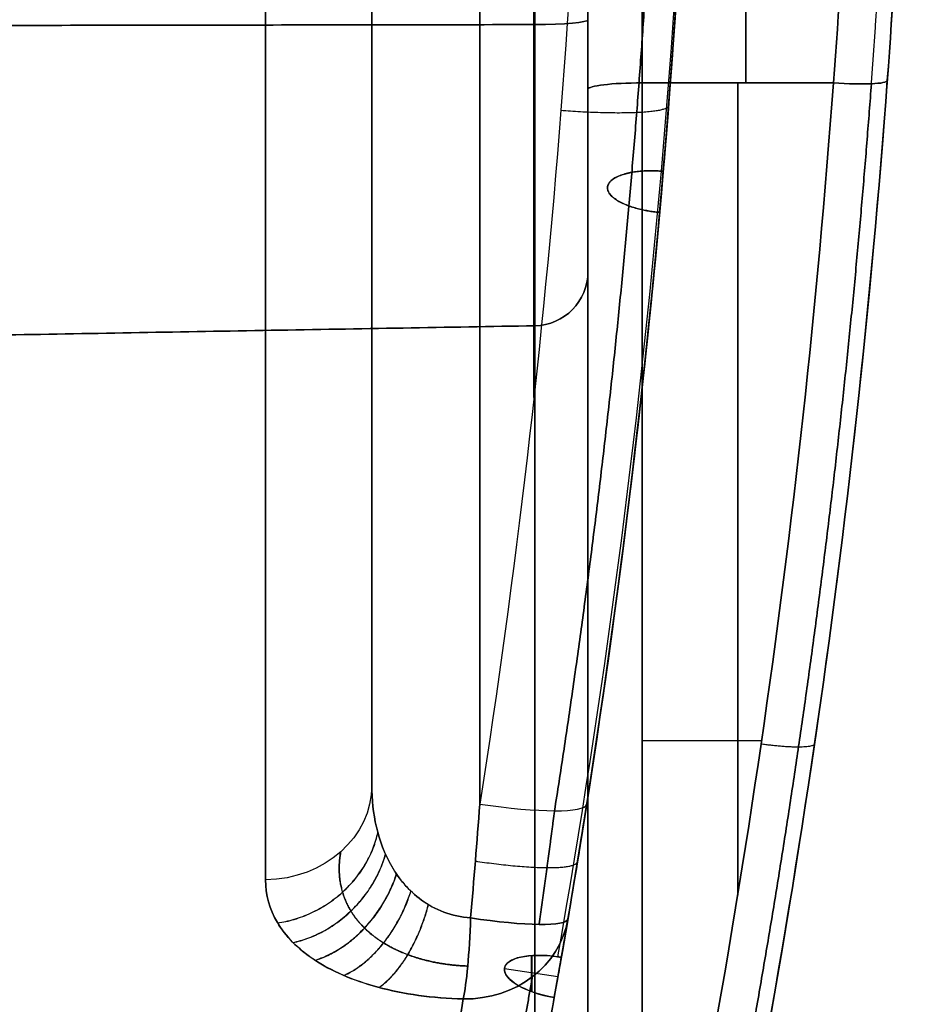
# Model space of a CAD drawing. Header units: millimetres. Extents: x -105 to 152, y -114 to 65.
# Tile 312 of 329: x 144 to 152, y -32 to -23. Entities that reach past the tile are written whole.
import ezdxf

# ---------------------------------------------------------------- set-up
doc = ezdxf.new("R2010")
doc.units = ezdxf.units.MM
doc.layers.add('Layer 01', color=18, linetype='Continuous', true_color=0x000000)

# ---------------------------------------------------------------- blocks, each defined once
blk = doc.blocks.new('Block 02')
at = {"layer": 'Layer 01'}
for p, q in [((147.076, -14, -24.1712), (147.076, -24.7672, -24.1712)), ((147.076, -14, 24.1712), (147.076, -24.7672, 24.1712)), ((149.076, -15.5228, 27.8579), (149.076, -27.4015, 27.8579)), ((149.076, -15.5235, -27.8485), (149.076, -27.4101, -27.8485)), ((148.5848, -26.0635, 34.3), (129.076, -26.404, 34.3)), ((148.5848, -26.0635, -34.3), (129.076, -26.404, -34.3)), ((149.076, -27.2104, 28.0763), (149.076, -27.2104, 18.6576)), ((149.076, -27.2582, -18.6511), (149.076, -27.2582, -28.02)), ((148.5504, -31.8905, 13.6784), (148.5504, -32.2221, 12.8779)), ((148.5589, -32.2252, -12.8739), (148.5589, -31.8899, -13.6834)), ((148.7978, -32.0872, 13.309), (148.3035, -32.0127, 13.2781)), ((148.7977, -32.0879, -13.3073), (148.3035, -32.0134, -13.2764))]:
    blk.add_line(p, q, dxfattribs=at)
at = {"layer": 'Layer 01', "extrusion": (1, 1.24409e-14, 1.26179e-13)}
blk.add_arc((0, 181.3591, 148.076), 199.3591, 261.203107, 265.993218, dxfattribs=at)
at = {"layer": 'Layer 01', "extrusion": (1, 2.18918e-15, -3.48096e-14)}
blk.add_arc((0, -181.3591, 148.076), 199.3591, 94.006782, 98.796893, dxfattribs=at)
at = {"layer": 'Layer 01', "extrusion": (-1, 2.33222e-16, 0)}
for centre, radius, start, end in [((0, -181.3591, -148.076), 199.3591, 81.203107, 85.993218), ((0, 181.3591, -147.076), 200.3591, 274.006782, 278.702451), ((0, -181.3591, -149.576), 201.3591, 79.71243, 83.20703), ((0, 181.3591, -149.076), 201.8591, 276.79297, 281.160043), ((0, -181.3591, -147.076), 200.3591, 81.297549, 82.480565), ((0, -181.3591, -149.076), 201.8591, 78.86762, 81.762441)]:
    blk.add_arc(centre, radius, start, end, dxfattribs=at)
at = {"layer": 'Layer 01', "extrusion": (1, 1.17237e-14, 1.20915e-13)}
blk.add_arc((0, 181.3591, 147.076), 200.3591, 261.297549, 265.993218, dxfattribs=at)
at = {"layer": 'Layer 01', "extrusion": (-1, -3.44696e-15, 4.65943e-14)}
blk.add_arc((0, -181.3591, -147.076), 200.3591, 81.297549, 85.993218, dxfattribs=at)
at = {"layer": 'Layer 01', "extrusion": (-1, -1.42968e-15, -3.46001e-15)}
blk.add_arc((0, 0, -147.076), 34.6073, 293.86225, 331.16001, dxfattribs=at)
at = {"layer": 'Layer 01', "extrusion": (-1, 2.07199e-15, -2.26029e-15)}
blk.add_arc((0, 0, -147.076), 34.6073, 28.83999, 66.13775, dxfattribs=at)
at = {"layer": 'Layer 01', "extrusion": (-1, 2.33222e-16, 5.64488e-16)}
blk.add_arc((0, 0, -147.076), 34.6073, 293.86225, 331.16001, dxfattribs=at)
at = {"layer": 'Layer 01', "extrusion": (1, -3.70827e-14, -3.67589e-14)}
blk.add_arc((0, 0, 146.0935), 35.6071, 208.83999, 246.13775, dxfattribs=at)
at = {"layer": 'Layer 01', "extrusion": (1, -2.56385e-14, 2.98157e-14)}
blk.add_arc((0, 0, 146.0935), 35.6071, 113.86225, 151.16001, dxfattribs=at)
at = {"layer": 'Layer 01', "extrusion": (-1, 6.10077e-15, -5.09949e-16)}
blk.add_arc((25, -28.5163, -149.576), 10, 96.79297, 169.28494, dxfattribs=at)
at = {"layer": 'Layer 01', "extrusion": (-1, -2.62917e-15, -7.0606e-16)}
blk.add_arc((25, 28.5163, -149.576), 10, 190.71506, 263.20703, dxfattribs=at)
at = {"layer": 'Layer 01', "extrusion": (-1, -2.68336e-13, -4.56142e-12)}
blk.add_arc((12, 84.75, -148.5848), 124.3135, 271.619871, 275.205124, dxfattribs=at)
at = {"layer": 'Layer 01', "extrusion": (-1, 3.33156e-16, -5.58707e-15)}
blk.add_arc((12, -84.75, -148.5848), 124.3135, 84.794876, 88.380129, dxfattribs=at)
at = {"layer": 'Layer 01', "extrusion": (-1, 1.00488e-14, -1.0688e-13)}
blk.add_arc((12, -84.75, -149.076), 123.8135, 84.794876, 88.380129, dxfattribs=at)
at = {"layer": 'Layer 01', "extrusion": (1, -5.88752e-15, 7.97986e-16)}
blk.add_arc((-25, -28.5163, 149.076), 9.5, 360, 83.20703, dxfattribs=at)
at = {"layer": 'Layer 01', "extrusion": (1, 2.90299e-15, -5.59062e-15)}
blk.add_arc((-25, 28.5163, 149.076), 9.5, 276.79297, 0, dxfattribs=at)
at = {"layer": 'Layer 01', "extrusion": (-1, 0, 0)}
for centre, radius, start, end in [((12, 84.75, -149.076), 123.8135, 271.619871, 275.205124), ((25, -28.5163, -150.5355), 10, 96.79297, 143.90466), ((25, 28.5163, -150.5355), 10, 216.09521, 263.20703), ((23, -36, -149.076), 2.5635, 275.20512, 0), ((23, 36, -149.076), 2.5635, 360, 84.79488), ((32.6, -32.6, -149.076), 7.0365, 120.9375, 180), ((32.6, 32.6, -149.076), 7.0365, 180, 265.33282), ((32.6, -32.6, -148.5848), 6.5365, 90, 180)]:
    blk.add_arc(centre, radius, start, end, dxfattribs=at)
at = {"layer": 'Layer 01', "extrusion": (0, 0, -1)}
for centre, radius, end in [((-66.201, -17.5), 83.875, 191.897755), ((-66.201, -17.5), 85.875, 194.627089), ((-66.201, -17.5, -12.0082), 83.875, 186.974893), ((-66.201, -17.5, 12.0082), 83.875, 186.974893), ((-148.576, -25.5635, -34.3), 0.5, 269)]:
    blk.add_arc(centre, radius, 180, end, dxfattribs=at)
at = {"layer": 'Layer 01', "extrusion": (0, -0.995876, 0.090722)}
blk.add_arc((148.576, -40.5017, 19.6392), 0.5, 271, 0, dxfattribs=at)
at = {"layer": 'Layer 01', "extrusion": (-1.26699e-15, -0.995876, -0.090722)}
blk.add_arc((148.576, 40.5017, 19.6392), 0.5, 360, 89, dxfattribs=at)
at = {"layer": 'Layer 01', "extrusion": (1, -1.63202e-18, -1.49011e-18)}
blk.add_arc((-23, -36, 148.5848), 3.0635, 180, 264.79488, dxfattribs=at)
at = {"layer": 'Layer 01', "extrusion": (1, 6.18249e-16, -5.64488e-16)}
blk.add_arc((-23, 36, 148.5848), 3.0635, 95.20512, 180, dxfattribs=at)
at = {"layer": 'Layer 01', "extrusion": (-1, 5.08845e-18, 4.64597e-18)}
blk.add_arc((23, -36, -149.076), 2.5635, 275.20512, 0, dxfattribs=at)
at = {"layer": 'Layer 01', "extrusion": (-1, -1.10362e-15, 1.21404e-14)}
blk.add_arc((23, 36, -149.076), 2.5635, 0, 84.79488, dxfattribs=at)
at = {"layer": 'Layer 01', "extrusion": (-8.40445e-16, 0.99298, -0.118282)}
blk.add_arc((-149.576, -21.7731, -21.4515), 0.5, 0, 90, dxfattribs=at)
at = {"layer": 'Layer 01', "extrusion": (9.58955e-15, 0.99298, 0.118282)}
blk.add_arc((-149.576, 21.7731, -21.4515), 0.5, 270, 0, dxfattribs=at)
at = {"layer": 'Layer 01', "extrusion": (1, 2.44136e-14, -1.62574e-13)}
blk.add_arc((0, -181.3591, 149.576), 201.3591, 96.79297, 100.28757, dxfattribs=at)
at = {"layer": 'Layer 01', "extrusion": (1, 4.34564e-14, 2.89382e-13)}
blk.add_arc((0, 181.3591, 149.576), 201.3591, 259.71243, 263.20703, dxfattribs=at)
at = {"layer": 'Layer 01', "extrusion": (0.072789, 0.990346, -0.117968)}
blk.add_arc((-152.6807, -19.4501, -10.3783), 0.5, 180, 269.50323, dxfattribs=at)
at = {"layer": 'Layer 01', "extrusion": (0.072789, 0.990346, 0.117968)}
blk.add_arc((-152.6807, 19.4501, -10.3783), 0.5, 90.49677, 180, dxfattribs=at)
at = {"layer": 'Layer 01', "extrusion": (-1, -3.10562e-14, -1.96603e-13)}
blk.add_arc((0, 181.3591, -149.076), 201.8591, 276.79297, 281.160043, dxfattribs=at)
at = {"layer": 'Layer 01', "extrusion": (-1, -1.38696e-14, 8.79397e-14)}
blk.add_arc((0, -181.3591, -149.076), 201.8591, 78.86762, 83.20703, dxfattribs=at)
at = {"layer": 'Layer 01', "extrusion": (-6.86799e-16, 6.74915e-16, -1)}
blk.add_arc((-148.576, -25.5635, 32.6), 0.5, 180, 269, dxfattribs=at)
at = {"layer": 'Layer 01'}
for centre in [(148.576, -25.5635, -36), (148.576, -25.5635, -34.3)]:
    blk.add_arc(centre, 0.5, 271, 0, dxfattribs=at)
at = {"layer": 'Layer 01', "extrusion": (1.19863e-17, -1.17789e-17, -1)}
for centre in [(-148.576, -25.5635, -32.6), (-148.576, -25.5635, -36)]:
    blk.add_arc(centre, 0.5, 180, 269, dxfattribs=at)
at = {"layer": 'Layer 01', "extrusion": (1, 0, 0)}
blk.add_arc((-32.6, -32.6, 149.076), 7.0365, 0, 90, dxfattribs=at)
at = {"layer": 'Layer 01', "extrusion": (1, -1.61439e-29, -8.07842e-15)}
blk.add_arc((-32.6, 32.6, 149.076), 7.0365, 270, 0, dxfattribs=at)
at = {"layer": 'Layer 01', "extrusion": (-1, 0, 8.69627e-15)}
blk.add_arc((32.6, 32.6, -148.5848), 6.5365, 180, 270, dxfattribs=at)
at = {"layer": 'Layer 01', "extrusion": (-3.50724e-15, 0.482365, -0.87597)}
blk.add_arc((-146.076, -34.6073), 1, 180, 269, dxfattribs=at)
at = {"layer": 'Layer 01', "extrusion": (-1.82998e-15, -0.482365, -0.87597)}
blk.add_arc((146.076, 34.6073), 1, 0, 89, dxfattribs=at)
at = {"layer": 'Layer 01', "extrusion": (0.153099, 0.976586, 0.151129)}
blk.add_arc((-150.9876, 15.5615, -4.7384), 1, 91.35722, 180, dxfattribs=at)
at = {"layer": 'Layer 01', "extrusion": (-0.153099, -0.976586, 0.151129)}
blk.add_arc((150.9876, -15.5615, 4.7384), 1, 271.35722, 0, dxfattribs=at)
at = {"layer": 'Layer 01', "extrusion": (0.995661, -0.022587, 0.090273)}
blk.add_arc((-28.0214, -27.8623, 146.6621), 1, 204.91602, 261.04561, dxfattribs=at)
at = {"layer": 'Layer 01', "extrusion": (0.995661, -0.022587, -0.090273)}
blk.add_arc((-28.0214, 27.8623, 146.6621), 1, 98.95439, 155.08398, dxfattribs=at)
at = {"layer": 'Layer 01', "extrusion": (0.071318, 0.419694, -0.904859)}
blk.add_arc((-151.0722, -11.7525, 10.5053), 1, 180, 260.256, dxfattribs=at)
at = {"layer": 'Layer 01', "extrusion": (0.071318, 0.419694, 0.904859)}
blk.add_arc((-151.0722, 11.7525, 10.5053), 1, 99.744, 180, dxfattribs=at)
at = {"layer": 'Layer 01', "extrusion": (0.165831, 0.975887, -0.141933)}
blk.add_arc((-151.0722, -15.2367, -4.0405), 1, 180, 263.63759, dxfattribs=at)
at = {"layer": 'Layer 01', "extrusion": (0.165831, 0.975887, 0.141933)}
blk.add_arc((-151.0722, 15.2367, -4.0405), 1, 96.36241, 180, dxfattribs=at)
at = {"layer": 'Layer 01', "extrusion": (0.161103, 0.911811, -0.377685)}
blk.add_arc((-152.1111, 10.1506, -10.3122), 0.5, 270.02436, 89.96634, dxfattribs=at)
at = {"layer": 'Layer 01', "extrusion": (0.161103, 0.911811, 0.377685)}
for start, end in [(273.81776, 89.97564), (270.03366, 273.81776)]:
    blk.add_arc((-152.1111, -10.1506, -10.3122), 0.5, start, end, dxfattribs=at)
at = {"layer": 'Layer 01', "extrusion": (-1, 3.27196e-14, 3.40699e-13)}
blk.add_rational_spline([(148.576, -13.9301, -17.5127), (148.576, -20.3494, -17.0631), (148.576, -26.7263, -16.2004)], [0.999998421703, 0.99932413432, 0.999690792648], degree=2, dxfattribs=at)
at = {"layer": 'Layer 01', "extrusion": (1, -1.35775e-14, 6.74185e-14)}
blk.add_rational_spline([(148.576, -26.7263, 16.2004), (148.576, -20.3494, 17.0631), (148.576, -13.9301, 17.5127)], [0.999690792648, 0.99932413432, 0.999998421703], degree=2, dxfattribs=at)
at = {"layer": 'Layer 01', "extrusion": (6.06007e-12, -0.382683, -0.92388)}
blk.add_open_spline([(148.7967, -31.9021, 13.7555), (149.2215, -29.4977, 12.7596), (149.5414, -27.0705, 11.7542), (149.9686, -22.197, 9.7355), (150.076, -19.7509, 8.7223), (150.076, -17.3087, 7.7107)], degree=3, knots=[0, 0, 0, 0, 8.015467, 8.015467, 16.030933, 16.030933, 16.030933, 16.030933], dxfattribs=at)
at = {"layer": 'Layer 01', "extrusion": (-5.67499e-13, 0.382683, -0.92388)}
blk.add_open_spline([(148.7967, -31.9021, -13.7555), (149.2215, -29.4977, -12.7596), (149.5414, -27.0705, -11.7542), (149.9686, -22.1974, -9.7357), (150.076, -19.7517, -8.7226), (150.076, -17.3099, -7.7112)], degree=3, knots=[0, 0, 0, 0, 8.015467, 8.015467, 16.029627, 16.029627, 16.029627, 16.029627], dxfattribs=at)
at = {"layer": 'Layer 01'}
for points, weights in [([(149.7831, -17.5624, 16.9309), (149.7815, -21.9313, 16.5456), (149.4414, -26.2554, 16.0204), (148.7665, -30.5506, 15.3573)], [0.853553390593, 0.85436634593, 0.855772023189, 0.857715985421]), ([(148.7665, -30.5506, -15.3573), (149.4414, -26.2554, -16.0204), (149.7815, -21.9313, -16.5456), (149.7831, -17.5624, -16.9309)], [0.857715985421, 0.855772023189, 0.85436634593, 0.853553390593]), ([(151.6975, -23.8255, -18.4395), (151.7484, -23.1467, -18.5193), (151.7896, -22.4856, -18.6658), (151.8223, -21.8436, -18.8761)], [0.855082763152, 0.855771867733, 0.85615219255, 0.856273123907]), ([(151.6975, -23.8255, 18.4395), (151.7484, -23.1467, 18.5193), (151.7896, -22.4856, 18.6658), (151.8223, -21.8436, 18.8761)], [0.855082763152, 0.855771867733, 0.85615219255, 0.856273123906]), ([(151.6975, -23.8255, -18.4395), (151.3943, -27.9408, -17.9501), (150.7993, -31.9971, -17.3396), (149.9149, -36.0078, -16.6123)], [0.855082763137, 0.856345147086, 0.858099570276, 0.860282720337]), ([(149.9149, -36.0078, 16.6123), (150.7993, -31.9971, 17.3396), (151.3943, -27.9408, 17.9501), (151.6975, -23.8255, 18.4395)], [0.860282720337, 0.858099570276, 0.856345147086, 0.855082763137]), ([(148.6237, -31.602, -15.169), (148.6736, -31.2498, -15.231), (148.7212, -30.8995, -15.2939), (148.7665, -30.5506, -15.3573)], [0.872628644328, 0.86758164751, 0.862606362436, 0.857715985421]), ([(148.7665, -30.5506, 15.3573), (148.7212, -30.8995, 15.2939), (148.6736, -31.2498, 15.231), (148.6237, -31.602, 15.169)], [0.857715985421, 0.862606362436, 0.86758164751, 0.872628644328])]:
    blk.add_rational_spline(points, weights, degree=3, dxfattribs=at)
for points, degree in [([(150.076, -17.5, -7.7899), (150.076, -22.3194, -9.7862), (149.6604, -27.1373, -11.7814), (148.8314, -31.8957, -13.7517)], 3), ([(148.8314, -31.8957, 13.7517), (149.6604, -27.1373, 11.7814), (150.076, -22.3194, 9.7862), (150.076, -17.5, 7.7899)], 3), ([(149.064, -30.4904, 14.6666), (149.7362, -26.2026, 15.3223), (150.076, -21.8729, 15.8438), (150.076, -17.5, 16.2265)], 3), ([(150.076, -17.5, -16.2265), (150.076, -21.8729, -15.8438), (149.7362, -26.2026, -15.3223), (149.064, -30.4904, -14.6666)], 3), ([(149.076, -17.5882, 17.2226), (149.076, -21.9309, 16.838), (148.7402, -26.2306, 16.3138), (148.076, -30.4884, 15.6549)], 3), ([(149.076, -17.5882, -17.2226), (149.076, -21.9309, -16.838), (148.7402, -26.2306, -16.3138), (148.076, -30.4884, -15.6549)], 3), ([(150.0758, -17.6913, 6.7868), (150.0647, -22.5768, 8.8104), (149.6264, -27.4596, 10.8334), (148.7637, -32.2793, 12.8306)], 3), ([(148.7637, -32.2793, -12.8306), (149.6264, -27.4597, -10.8334), (150.0647, -22.5768, -8.8104), (150.076, -17.6913, -6.7868)], 3), ([(151.9712, -21.7412, -18.5429), (151.9383, -22.4066, -18.3251), (151.8968, -23.0908, -18.1733), (151.845, -23.7947, -18.09)], 3), ([(151.845, -23.7947, 18.09), (151.8968, -23.0909, 18.1733), (151.9383, -22.4066, 18.3251), (151.9712, -21.7412, 18.5429)], 3), ([(151.3464, -23.8172, -18.5865), (151.3978, -23.1513, -18.6658), (151.4391, -22.5034, -18.8102), (151.4719, -21.8729, -19.0178)], 3), ([(151.4719, -21.8729, 19.0178), (151.4391, -22.5034, 18.8102), (151.3978, -23.1513, 18.6658), (151.3464, -23.8172, 18.5865)], 3), ([(148.5848, -23.2779, -39.0508), (138.5848, -23.2938, -39.2247), (128.5848, -23.3096, -39.3985)], 2), ([(128.5848, -23.3096, 39.3985), (138.5848, -23.2938, 39.2247), (148.5848, -23.2779, 39.0508)], 2), ([(149.576, -35.9605, -16.7629), (150.4527, -31.9719, -17.4869), (151.0452, -27.9249, -18.0972), (151.3464, -23.8172, -18.5865)], 3), ([(151.3464, -23.8172, 18.5865), (151.0452, -27.9249, 18.0972), (150.4527, -31.9719, 17.4869), (149.576, -35.9605, 16.7629)], 3), ([(149.576, -23.8172, -18.5865), (150.4612, -23.8172, -18.5865), (151.3464, -23.8172, -18.5865)], 2), ([(151.3464, -23.8172, 18.5865), (150.4612, -23.8172, 18.5865), (149.576, -23.8172, 18.5865)], 2), ([(151.845, -23.7947, -18.09), (151.5421, -27.9162, -17.6019), (150.9461, -31.9768, -16.9931), (150.0643, -35.9788, -16.271)], 3), ([(150.0643, -35.9788, 16.271), (150.9461, -31.9768, 16.9931), (151.5421, -27.9162, 17.6019), (151.845, -23.7947, 18.09)], 3), ([(149.076, -25.5635, -36), (149.076, -25.5635, -34.3), (149.076, -25.5635, -32.6)], 2), ([(149.076, -25.5635, 32.6), (149.076, -25.5635, 34.3), (149.076, -25.5635, 36)], 2), ([(129.076, -26.404, 36), (138.8304, -26.2337, 36), (148.5848, -26.0635, 36)], 2), ([(129.076, -26.404, 32.6), (138.8304, -26.2337, 32.6), (148.5848, -26.0635, 32.6)], 2), ([(148.5848, -26.0635, -32.6), (138.8304, -26.2337, -32.6), (129.076, -26.404, -32.6)], 2), ([(129.076, -26.404, -36), (138.8304, -26.2337, -36), (148.5848, -26.0635, -36)], 2), ([(148.5848, -26.0635, -32.6), (148.5848, -26.0635, -34.3), (148.5848, -26.0635, -36)], 2), ([(148.5848, -26.0635, 36), (148.5848, -26.0635, 34.3), (148.5848, -26.0635, 32.6)], 2), ([(150.6815, -29.9027, 17.7673), (150.1288, -29.9027, 17.7673), (149.576, -29.9027, 17.7673)], 2), ([(150.6815, -29.9027, -17.7673), (150.1288, -29.9027, -17.7673), (149.576, -29.9027, -17.7673)], 2), ([(147.9904, -31.5415, -15.4927), (148.0201, -31.1905, -15.5464), (148.0487, -30.8395, -15.6005), (148.076, -30.4884, -15.6549)], 3), ([(148.076, -30.4884, 15.6549), (148.0487, -30.8395, 15.6005), (148.0201, -31.1905, 15.5464), (147.9904, -31.5415, 15.4927)], 3), ([(148.8907, -31.5514, 14.509), (148.9507, -31.1978, 14.5598), (149.0085, -30.8442, 14.6125), (149.064, -30.4904, 14.6666)], 3), ([(149.064, -30.4904, -14.6666), (149.0085, -30.8442, -14.6125), (148.9507, -31.1978, -14.5598), (148.8907, -31.5514, -14.509)], 3), ([(148.8907, -31.5514, 14.509), (148.8706, -31.6694, 14.2576), (148.8509, -31.7842, 14.0051), (148.8314, -31.8957, 13.7517)], 3), ([(148.8314, -31.8957, -13.7517), (148.8509, -31.784, -14.0054), (148.8706, -31.6693, -14.2578), (148.8907, -31.5514, -14.509)], 3), ([(148.8314, -31.8957, -13.7517), (148.8307, -31.8996, -13.7533), (148.83, -31.9035, -13.7549), (148.8293, -31.9074, -13.7565)], 3), ([(148.8293, -31.9074, 13.7565), (148.83, -31.9035, 13.7549), (148.8307, -31.8996, 13.7533), (148.8314, -31.8957, 13.7517)], 3)]:
    blk.add_open_spline(points, degree=degree, dxfattribs=at)
at = {"layer": 'Layer 01', "extrusion": (1, -2.3528e-14, 1.97518e-13)}
blk.add_rational_spline([(150.4612, -31.3313, 17.5475), (150.4612, -27.584, 18.1378), (150.4612, -23.8172, 18.5865)], [0.99977555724, 0.999707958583, 0.99999516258], degree=2, dxfattribs=at)
at = {"layer": 'Layer 01', "extrusion": (-1, -3.09509e-14, -1.96491e-13)}
blk.add_rational_spline([(150.4612, -23.8172, -18.5865), (150.4612, -27.584, -18.1378), (150.4612, -31.3313, -17.5475)], [0.99999516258, 0.999707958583, 0.99977555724], degree=2, dxfattribs=at)
at = {"layer": 'Layer 01', "extrusion": (-0.077387, -0.989691, -0.120507)}
blk.add_rational_spline([(148.8251, -24.0703, 16.5416), (149.813, -24.1465, 16.5324), (149.822, -24.0274, 15.5489)], [0.99999450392, 0.710424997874, 0.999997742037], degree=2, dxfattribs=at)
at = {"layer": 'Layer 01', "extrusion": (0.077387, 0.989691, -0.120507)}
blk.add_rational_spline([(148.8251, -24.0703, -16.5416), (149.813, -24.1465, -16.5324), (149.822, -24.0274, -15.5489)], [0.999994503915, 0.710424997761, 0.999997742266], degree=2, dxfattribs=at)
at = {"layer": 'Layer 01', "extrusion": (-0.080731, -0.920864, -0.381434)}
blk.add_rational_spline([(149.755, -24.6338, -10.7448), (148.805, -24.5627, -10.7154), (148.759, -24.9295, -9.8201), (149.7387, -25.0151, -9.8207)], [1, 0.344082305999, 0.333506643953, 0.968273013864], degree=3, dxfattribs=at)
at = {"layer": 'Layer 01', "extrusion": (0.080731, 0.920864, -0.381434)}
blk.add_rational_spline([(149.7386, -25.0151, 9.8207), (148.759, -24.9295, 9.8201), (148.805, -24.5627, 10.7154), (149.755, -24.6338, 10.7448), (149.7606, -24.6342, 10.745), (149.7663, -24.6346, 10.7451), (149.772, -24.6351, 10.7451)], [0.968224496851, 0.333507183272, 0.344099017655, 1, 0.988843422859, 0.977873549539, 0.967090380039], degree=3, knots=[0.048458, 0.048458, 0.048458, 0.048458, 3.00074, 3.00074, 3.00074, 3.050957, 3.050957, 3.050957, 3.050957], dxfattribs=at)
at = {"layer": 'Layer 01', "extrusion": (0.080731, 0.920864, 0.381434)}
blk.add_rational_spline([(149.772, -24.6351, -10.7451), (149.7663, -24.6346, -10.7451), (149.7606, -24.6342, -10.745), (149.755, -24.6338, -10.7448)], [0.967090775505, 0.977873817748, 0.988843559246, 1], degree=3, dxfattribs=at)
at = {"layer": 'Layer 01', "extrusion": (0.143472, 0.978614, -0.147409)}
blk.add_rational_spline([(151.1717, -29.9317, -17.2682), (151.1615, -30.0031, -17.7523), (150.677, -29.9336, -17.7627)], [1, 0.714678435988, 0.999992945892], degree=2, dxfattribs=at)
at = {"layer": 'Layer 01', "extrusion": (-0.143472, -0.978614, -0.147409)}
blk.add_rational_spline([(151.1717, -29.9317, 17.2682), (151.1615, -30.0031, 17.7523), (150.677, -29.9336, 17.7627)], [1, 0.714678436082, 0.999992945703], degree=2, dxfattribs=at)
at = {"layer": 'Layer 01'}
for points, knots in [([(147.076, -30.3149, -16.6933), (147.076, -30.446, -16.5764), (147.0896, -30.5753, -16.4582), (147.1484, -30.827, -16.2226), (147.1939, -30.9503, -16.1043), (147.3276, -31.1806, -15.8774), (147.4157, -31.2888, -15.7676), (147.5979, -31.4215, -15.6285), (147.6651, -31.4592, -15.588), (147.8177, -31.5171, -15.5239), (147.9021, -31.5362, -15.5013), (147.9904, -31.5415, -15.4927)], [0, 0, 0, 0, 0.527731, 0.527731, 1.055463, 1.055463, 1.583194, 1.583194, 1.847059, 1.847059, 2.110925, 2.110925, 2.110925, 2.110925]), ([(147.9904, -31.5415, 15.4927), (147.9029, -31.5363, 15.5012), (147.8182, -31.5172, 15.5237), (147.6653, -31.4593, 15.5879), (147.5956, -31.42, 15.6301), (147.4154, -31.2882, 15.7683), (147.3267, -31.1793, 15.8787), (147.1935, -30.9494, 16.1052), (147.1481, -30.8259, 16.2237), (147.0895, -30.5745, 16.459), (147.076, -30.446, 16.5764), (147.076, -30.3149, 16.6933)], [0, 0, 0, 0, 0.263854, 0.263854, 0.527708, 0.527708, 1.055416, 1.055416, 1.583125, 1.583125, 2.110833, 2.110833, 2.110833, 2.110833]), ([(147.9223, -32.2914, -14.9285), (147.6416, -32.2847, -14.9547), (147.3686, -32.2461, -15.0497), (147.0164, -32.151, -15.2656), (146.9068, -32.1129, -15.3503), (146.7109, -32.0278, -15.5347), (146.6227, -31.9803, -15.636), (146.4673, -31.8777, -15.8502), (146.4007, -31.8232, -15.962), (146.2871, -31.7082, -16.1936), (146.24, -31.6473, -16.3141), (146.129, -31.4603, -16.6777), (146.0935, -31.3279, -16.9266), (146.0935, -31.1908, -17.1756)], [-3.408244, -3.408244, -3.408244, -3.408244, -2.556183, -2.556183, -2.130153, -2.130153, -1.704122, -1.704122, -1.278092, -1.278092, -0.852061, -0.852061, 0, 0, 0, 0]), ([(146.0935, -31.1908, 17.1756), (146.0935, -31.3281, 16.9262), (146.1286, -31.4591, 16.68), (146.2392, -31.6462, 16.3163), (146.2863, -31.7073, 16.1954), (146.3997, -31.8224, 15.9637), (146.4661, -31.8768, 15.852), (146.6207, -31.9792, 15.6384), (146.7097, -32.0272, 15.5361), (146.9055, -32.1124, 15.3513), (147.013, -32.15, 15.2678), (147.2504, -32.2143, 15.122), (147.376, -32.2397, 15.0624), (147.6398, -32.2765, 14.9724), (147.7803, -32.288, 14.9418), (147.9223, -32.2914, 14.9285)], [0, 0, 0, 0, 0.850463, 0.850463, 1.275695, 1.275695, 1.700927, 1.700927, 2.126158, 2.126158, 2.55139, 2.55139, 2.976621, 2.976621, 3.401853, 3.401853, 3.401853, 3.401853]), ([(148.7967, -32.0934, 13.2935), (148.64, -32.9806, 11.1958), (148.5072, -33.653, 9.0289), (148.3923, -34.2221, 6.2316), (148.3718, -34.3223, 5.6667), (148.3365, -34.4936, 4.5352), (148.3217, -34.565, 3.9682), (148.286, -34.736, 2.2634), (148.274, -34.793, 1.1214), (148.2745, -34.7905, -2.3185), (148.3241, -34.5594, -4.5709), (148.4605, -33.8846, -7.8915), (148.5161, -33.6046, -8.9886), (148.6449, -32.9319, -11.1631), (148.7181, -32.5384, -12.2413), (148.7967, -32.0934, -13.2935)], [0, 0, 0, 0, 6.841278, 6.841278, 8.551598, 8.551598, 10.261917, 10.261917, 13.682556, 13.682556, 20.523835, 20.523835, 23.944474, 23.944474, 27.365113, 27.365113, 27.365113, 27.365113]), ([(147.9223, -32.2914, 14.9285), (147.743, -33.3769, 12.588), (147.588, -34.1956, 10.1628), (147.426, -35.0276, 6.3977), (147.3837, -35.2381, 5.1184), (147.3273, -35.517, 2.5565), (147.3129, -35.5867, 1.269), (147.3135, -35.5841, -2.6103), (147.3724, -35.3028, -5.1475), (147.5328, -34.4789, -8.8832), (147.5982, -34.1367, -10.1166), (147.7484, -33.3127, -12.5594), (147.8326, -32.8341, -13.7583), (147.9223, -32.2914, -14.9285)], [-30.886555, -30.886555, -30.886555, -30.886555, -23.164916, -23.164916, -19.304097, -19.304097, -15.443277, -15.443277, -7.721639, -7.721639, -3.860819, -3.860819, 0, 0, 0, 0])]:
    blk.add_open_spline(points, degree=3, knots=knots, dxfattribs=at)
at = {"layer": 'Layer 01', "extrusion": (0.270879, -0.439999, -0.856169)}
blk.add_rational_spline([(146.2046, -31.5877, 16.4301), (146.9814, -31.4748, 16.6178), (147.1316, -30.7512, 16.2935)], [1.00000009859, 0.778186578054, 0.999999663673], degree=2, dxfattribs=at)
at = {"layer": 'Layer 01', "extrusion": (-0.271775, 0.439806, -0.855985)}
blk.add_rational_spline([(146.2053, -31.5889, -16.4277), (146.9814, -31.4757, -16.616), (147.132, -30.7525, -16.2922)], [1.00000008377, 0.778375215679, 0.999998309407], degree=2, dxfattribs=at)
at = {"layer": 'Layer 01', "extrusion": (0.415282, -0.404118, -0.815003)}
blk.add_rational_spline([(146.3479, -31.7698, 16.0697), (147.0151, -31.6219, 16.3363), (147.2033, -30.9532, 16.1006)], [0.999999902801, 0.8063179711, 0.999995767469], degree=2, dxfattribs=at)
at = {"layer": 'Layer 01', "extrusion": (-0.416054, 0.4039, -0.814717)}
blk.add_rational_spline([(146.3488, -31.7707, -16.0678), (147.0154, -31.6226, -16.3348), (147.2037, -30.9542, -16.0996)], [0.999999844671, 0.80645791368, 0.999993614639], degree=2, dxfattribs=at)
at = {"layer": 'Layer 01'}
for points, weights, knots in [([(147.9632, -31.9874, -15.3041), (147.7653, -31.9806, -15.3239), (147.5724, -31.9432, -15.3973), (147.3279, -31.8516, -15.5639), (147.2522, -31.8146, -15.6298), (147.1188, -31.7323, -15.7734), (147.0598, -31.6862, -15.8524), (146.9585, -31.5867, -16.0193), (146.9167, -31.5339, -16.1064), (146.849, -31.4227, -16.2861), (146.8232, -31.3639, -16.3794), (146.7696, -31.1829, -16.6604), (146.7658, -31.0566, -16.8489), (146.7893, -30.9289, -17.0314)], [0.941208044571, 0.940709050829, 0.938066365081, 0.931435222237, 0.928750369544, 0.922676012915, 0.9192416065, 0.911682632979, 0.907608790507, 0.898845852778, 0.894123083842, 0.879315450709, 0.868503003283, 0.856625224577], [0, 0, 0, 0, 0.852008, 0.852008, 1.278013, 1.278013, 1.704017, 1.704017, 2.130021, 2.130021, 2.556025, 2.556025, 3.408034, 3.408034, 3.408034, 3.408034]), ([(146.7894, -30.9288, 17.0314), (146.7661, -31.0561, 16.8494), (146.7696, -31.1816, 16.6622), (146.8229, -31.3626, 16.3811), (146.8487, -31.4217, 16.2875), (146.9162, -31.5329, 16.1078), (146.9578, -31.5857, 16.0208), (147.0586, -31.6849, 15.8543), (147.118, -31.7316, 15.7745), (147.2514, -31.814, 15.6307), (147.3256, -31.8505, 15.5657), (147.573, -31.9434, 15.3967), (147.7604, -31.9803, 15.3244), (147.9632, -31.9873, 15.3042)], [0.856625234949, 0.868467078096, 0.879214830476, 0.894032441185, 0.8987726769, 0.907543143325, 0.911613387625, 0.919155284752, 0.922632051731, 0.928715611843, 0.931364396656, 0.938095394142, 0.94064700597, 0.941208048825], [0, 0, 0, 0, 0.852093, 0.852093, 1.278139, 1.278139, 1.704185, 1.704185, 2.130231, 2.130231, 2.556278, 2.556278, 3.40837, 3.40837, 3.40837, 3.40837]), ([(148.561, -32.0868, 14.7833), (148.3777, -33.1534, 12.4887), (148.2176, -33.9682, 10.0938), (148.0499, -34.7978, 6.3621), (148.006, -35.0085, 5.0915), (147.9474, -35.2874, 2.5498), (147.9325, -35.3573, 1.2721), (147.9327, -35.3561, -2.5769), (147.9937, -35.0759, -5.0981), (148.1593, -34.2568, -8.8021), (148.227, -33.9159, -10.0267), (148.3825, -33.0952, -12.4515), (148.4696, -32.619, -13.6384), (148.561, -32.0868, -14.7833)], [0.882303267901, 0.884998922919, 0.887193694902, 0.889464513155, 0.890050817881, 0.890830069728, 0.891027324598, 0.89102396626, 0.890228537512, 0.887982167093, 0.887057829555, 0.884883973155, 0.883646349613, 0.882303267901], [0, 0, 0, 0, 7.721625, 7.721625, 11.582438, 11.582438, 15.44325, 15.44325, 23.164875, 23.164875, 27.025688, 27.025688, 30.886501, 30.886501, 30.886501, 30.886501])]:
    blk.add_rational_spline(points, weights, degree=3, knots=knots, dxfattribs=at)
at = {"layer": 'Layer 01', "extrusion": (0.159456, 0.976204, -0.146968)}
blk.add_rational_spline([(148.0341, -31.0152, -15.5735), (148.9569, -31.1567, -15.512), (148.9791, -31.021, -14.5866)], [1, 0.730227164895, 1], degree=2, dxfattribs=at)
at = {"layer": 'Layer 01', "extrusion": (0.159456, 0.976204, 0.146968)}
blk.add_rational_spline([(148.0341, -31.0152, 15.5735), (148.9569, -31.1567, 15.512), (148.9791, -31.021, 14.5866)], [1, 0.730227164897, 1], degree=2, dxfattribs=at)
at = {"layer": 'Layer 01', "extrusion": (0.562373, -0.356649, -0.746015)}
blk.add_rational_spline([(146.5511, -31.933, 15.7347), (147.105, -31.7578, 16.0685), (147.3048, -31.1354, 15.9216)], [1.00000005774, 0.830773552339, 0.999990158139], degree=2, dxfattribs=at)
at = {"layer": 'Layer 01', "extrusion": (-0.563391, 0.356275, -0.745425)}
blk.add_rational_spline([(146.5527, -31.9341, -15.7325), (147.1058, -31.7587, -16.0667), (147.3056, -31.1366, -15.9204)], [1.00000005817, 0.830933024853, 0.999982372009], degree=2, dxfattribs=at)
at = {"layer": 'Layer 01', "extrusion": (0.708395, -0.29487, -0.641271)}
blk.add_rational_spline([(146.8173, -32.074, 15.4346), (147.252, -31.8778, 15.8247), (147.4379, -31.2938, 15.7615)], [0.999999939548, 0.851360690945, 0.999973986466], degree=2, dxfattribs=at)
at = {"layer": 'Layer 01', "extrusion": (-0.709003, 0.294572, -0.640735)}
blk.add_rational_spline([(146.8185, -32.0745, -15.4335), (147.2527, -31.8783, -15.8237), (147.4385, -31.2945, -15.7609)], [0.99999996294, 0.851447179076, 0.999958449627], degree=2, dxfattribs=at)
at = {"layer": 'Layer 01', "extrusion": (0.840786, -0.217695, -0.49567)}
blk.add_rational_spline([(147.1413, -32.1848, 15.189), (147.452, -31.9738, 15.6234), (147.6, -31.419, 15.6307)], [0.999999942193, 0.867211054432, 1.00001018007], degree=2, dxfattribs=at)
at = {"layer": 'Layer 01', "extrusion": (-0.841465, 0.217214, -0.494726)}
blk.add_rational_spline([(147.1433, -32.1853, -15.1879), (147.4532, -31.9743, -15.6224), (147.6009, -31.4197, -15.6301)], [0.999999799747, 0.867296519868, 0.99998957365], degree=2, dxfattribs=at)
at = {"layer": 'Layer 01', "extrusion": (0.161103, 0.911811, 0.377685)}
blk.add_open_spline([(148.7967, -32.0934, -13.2935), (148.8077, -32.0314, -13.4479), (148.8186, -31.9694, -13.6022), (148.8293, -31.9074, -13.7565)], degree=3, dxfattribs=at)
at = {"layer": 'Layer 01', "extrusion": (0.161103, 0.911811, -0.377685)}
blk.add_open_spline([(148.8293, -31.9074, 13.7565), (148.8186, -31.9694, 13.6022), (148.8077, -32.0314, 13.4479), (148.7967, -32.0934, 13.2935)], degree=3, dxfattribs=at)
at = {"layer": 'Layer 01', "extrusion": (0.161103, 0.911811, 0.377685)}
blk.add_rational_spline([(148.7637, -32.2793, -12.8306), (148.7803, -32.1864, -13.062), (148.7967, -32.0934, -13.2935)], [1, 0.999999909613, 1], degree=2, dxfattribs=at)
at = {"layer": 'Layer 01', "extrusion": (0.161103, 0.911811, -0.377685)}
blk.add_rational_spline([(148.7637, -32.2793, 12.8306), (148.7803, -32.1864, 13.062), (148.7967, -32.0934, 13.2935)], [1, 0.999999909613, 1], degree=2, dxfattribs=at)

msp = doc.modelspace()

# ---------------------------------------------------------------- block references
at = {"layer": 'Layer 01'}
msp.add_blockref('Block 02', (0, 0), dxfattribs=at)

doc.saveas('drawing.dxf')
